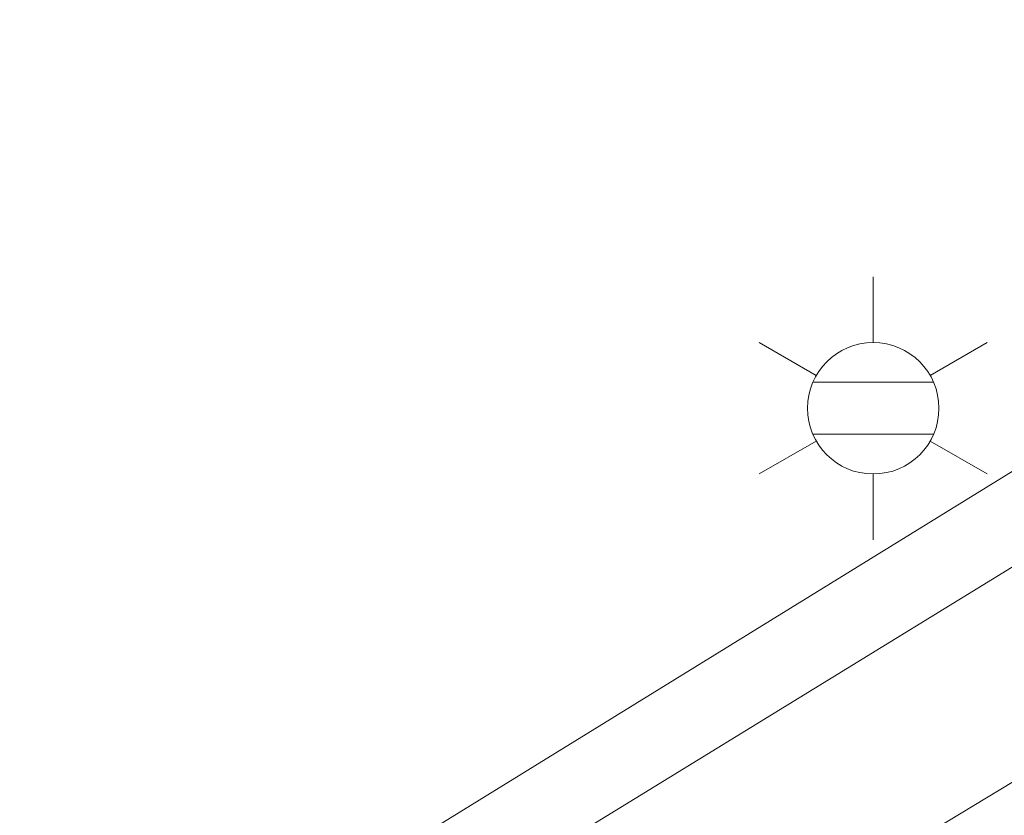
# Model space of a CAD drawing. Header units: metres. Extents: x 163628 to 168255, y 402691 to 405367.
# Tile 716 of 1056: x 165545.296 to 165546.232, y 403963.456 to 403964.213. Entities that reach past the tile are written whole.
import ezdxf
from ezdxf.enums import TextEntityAlignment as Align

# ---------------------------------------------------------------- set-up
doc = ezdxf.new("R2010")
doc.units = ezdxf.units.M
doc.linetypes.add('X-CA190022.004-UO-DWM_Snelfietsroute$0$VH-OPSLUITBAND_80X200', pattern=[14, 8, -2, 2, -2])
for name, color, linetype, lineweight in [('X-CA190022.004-UO-DTM inmeting_v0.1$0$B-WE-IE-MEUBILAIR_WEGMEUBILAIR-S', 246, 'Continuous', 0), ('X-CA190022.004-UO-DTM inmeting_v0.1$0$B-WE-VH-KANTOPSLUITING_ACHTERKANTBAND-G', 246, 'Continuous', 0), ('X-CA190022.004-UO-DTM inmeting_v0.1$0$B-WE-VH-KANTOPSLUITING_VOORKANTBAND-G', 246, 'Continuous', 0), ('X-CA190022.004-UO-DWM_Snelfietsroute$0$N-WE-VH-KANTOPSLUITING_OPSLUITBAND_80X200-G', 7, 'X-CA190022.004-UO-DWM_Snelfietsroute$0$VH-OPSLUITBAND_80X200', 20)]:
    doc.layers.add(name, color=color, linetype=linetype, lineweight=lineweight)
doc.styles.add('X-CA190022.004-UO-DTM inmeting_v0.1$0$NLCS-ISO', font='isocpeur.ttf', dxfattribs={"height": 2.5})

# ---------------------------------------------------------------- blocks, each defined once
blk = doc.blocks.new('X-CA190022.004-UO-DTM inmeting_v0.1$0$B-SIE-WEG_LICHTMAST-SO')
at = {"ltscale": 0.1}
for p, q in [((0, 0.3858), (0, 0.7715)), ((-0.3341, 0.1929), (-0.6682, 0.3858)), ((0.3341, 0.1929), (0.6682, 0.3858)), ((-0.3341, -0.1929), (-0.6682, -0.3858)), ((0.3341, -0.1929), (0.6682, -0.3858)), ((0, -0.3858), (0, -0.7715))]:
    blk.add_line(p, q, dxfattribs=at)
at = {"flags": 128}
for points in [[(-0.3544, 0.1524), (0.3544, 0.1524)], [(-0.3544, -0.1524), (0.3544, -0.1524)]]:
    blk.add_lwpolyline(points, dxfattribs=at)
at = {"ltscale": 0.1}
blk.add_circle((0, 0), 0.3858, dxfattribs=at)
at = {"style": 'X-CA190022.004-UO-DTM inmeting_v0.1$0$NLCS-ISO'}
blk.add_attdef('TYPE', text='', height=0.5486, dxfattribs=at).set_placement((0, 0.7715), align=Align.BOTTOM_CENTER)

msp = doc.modelspace()

# ---------------------------------------------------------------- linework, layer by layer
at = {"layer": 'X-CA190022.004-UO-DTM inmeting_v0.1$0$B-WE-VH-KANTOPSLUITING_ACHTERKANTBAND-G'}
msp.add_polyline3d([(165531.945, 403952.302, 10.232), (165534.859, 403955.55, 10.238), (165537.402, 403957.817, 10.225), (165539.151, 403959.242, 10.228), (165541.071, 403960.545, 10.221), (165543.818, 403962.205, 10.227), (165546.882, 403964.087, 10.226)], dxfattribs=at)
at = {"layer": 'X-CA190022.004-UO-DTM inmeting_v0.1$0$B-WE-VH-KANTOPSLUITING_VOORKANTBAND-G'}
msp.add_polyline3d([(165531.873, 403952.373, 10.231), (165534.775, 403955.586, 10.241), (165537.363, 403957.912, 10.22), (165539.085, 403959.32, 10.221), (165541.039, 403960.6, 10.219), (165543.759, 403962.253, 10.227), (165546.821, 403964.142, 10.227)], dxfattribs=at)
at = {"layer": 'X-CA190022.004-UO-DWM_Snelfietsroute$0$N-WE-VH-KANTOPSLUITING_OPSLUITBAND_80X200-G', "ltscale": 0.2, "flags": 128}
msp.add_lwpolyline([(165581.07567, 403984.49275), (165542.62399, 403961.30756), (165540.18262, 403959.7589), (165537.84497, 403958.01591), (165536.63076, 403956.98708), (165535.28424, 403955.73267), (165533.52692, 403954.0208), (165532.32173, 403952.84339), (165530.32676, 403950.83981), (165528.31613, 403948.74787), (165523.89814, 403943.90977, 0.418566), (165524.04845, 403941.0644), (165525.334, 403939.925), (165531.30778, 403934.54317)], format="xyb", dxfattribs=at)

# ---------------------------------------------------------------- block references
at = {"layer": 'X-CA190022.004-UO-DTM inmeting_v0.1$0$B-WE-IE-MEUBILAIR_WEGMEUBILAIR-S', "linetype": 'ByBlock', "lineweight": -2, "xscale": 0.1620167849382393, "yscale": 0.1620167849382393, "zscale": 0.1620167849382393}
msp.add_blockref('X-CA190022.004-UO-DTM inmeting_v0.1$0$B-SIE-WEG_LICHTMAST-SO', (165546.107, 403963.843, 10.258), dxfattribs=at)

doc.saveas('drawing.dxf')
